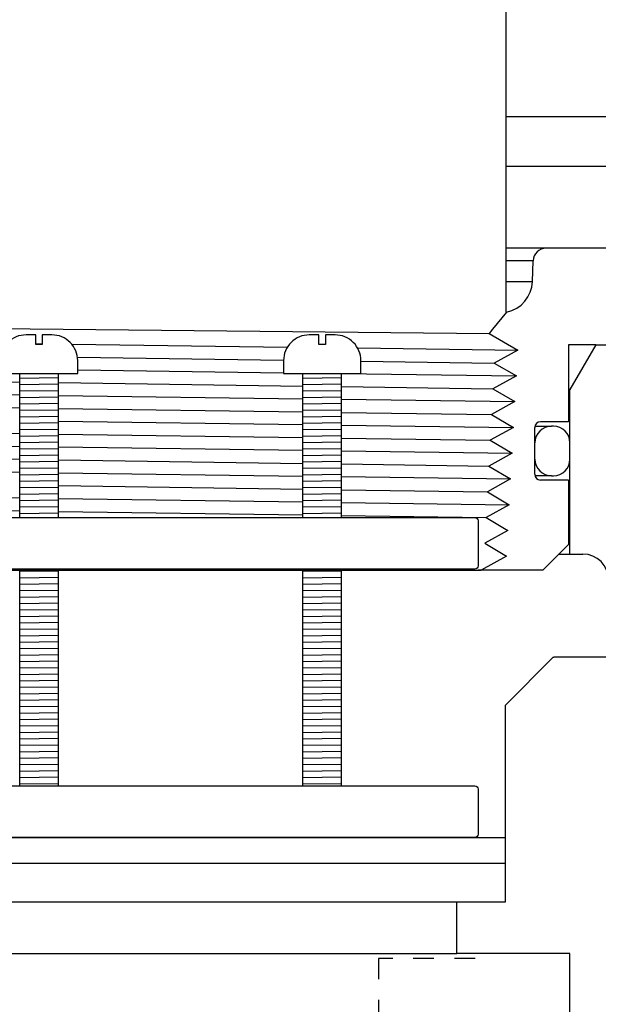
# Model space of a CAD drawing. Extents: x -285 to 5863, y 308 to 3178.
# Tile 355 of 622: x 1795 to 1797.81, y 969.51 to 974.29. Entities that reach past the tile are written whole.
import ezdxf

# ---------------------------------------------------------------- set-up
doc = ezdxf.new("R2010")
doc.units = 0
doc.header["$MEASUREMENT"] = 0
doc.header["$PDSIZE"] = 1
doc.linetypes.add('HIDDEN5', pattern=[0.05, 0.025, -0.025])
doc.layers.get('DEFPOINTS').update_dxf_attribs({"linetype": 'CONTINUOUS'})
for name, color, linetype in [('DIM', 3, 'CONTINUOUS'), ('FILL-TUBE', 1, 'CONTINUOUS'), ('GALV-4', 4, 'CONTINUOUS'), ('JACK-SCREW', 2, 'CONTINUOUS'), ('SPILL-BUCKET', 1, 'CONTINUOUS')]:
    doc.layers.add(name, color=color, linetype=linetype)
doc.styles.add('SIMPLEX', font='simplex')
doc.dimstyles.new('DIM64', dxfattribs={"dimscale": 64, "dimtxt": 0.09375, "dimasz": 0.09375, "dimexe": 0.0625, "dimexo": 0.0625, "dimgap": 0.046875, "dimtad": 1, "dimdec": 4, "dimzin": 3, "dimdsep": 46, "dimlunit": 4, "dimtxsty": 'SIMPLEX', "dimcen": 0, "dimclrd": 256, "dimclre": 256, "dimclrt": 256, "dimadec": 0, "dimazin": 0, "dimtfac": 1, "dimtdec": 4, "dimtmove": 0, "dimatfit": 3, "dimfxl": 1, "dimfrac": 2, "dimtolj": 1, "dimtzin": 0, "dimarcsym": 0})

# ---------------------------------------------------------------- blocks, each defined once
blk = doc.blocks.new('*D13')
at = {"layer": 'DEFPOINTS', "color": 0, "transparency": 16777216}
for p in [(1368.5472, 978.296), (2031.7725, 978.0147), (1368.5472, 700.5233)]:
    blk.add_point(p, dxfattribs=at)
at = {"layer": 'DIM', "lineweight": -2, "transparency": 16777216}
for p, q in [((1368.5472, 974.296), (1368.5472, 696.5233)), ((2031.7725, 974.0147), (2031.7725, 696.5233)), ((2025.7725, 700.5233), (1374.5472, 700.5233))]:
    blk.add_line(p, q, dxfattribs=at)
at = {"layer": 'DIM', "transparency": 16777216}
for points in [[(1374.5472, 701.5233), (1374.5472, 699.5233), (1368.5472, 700.5233)], [(2025.7725, 701.5233), (2025.7725, 699.5233), (2031.7725, 700.5233)]]:
    blk.add_solid(points, dxfattribs=at)
at = {"layer": 'DIM', "transparency": 16777216, "insert": (1700.1599, 708.0947), "char_height": 6, "attachment_point": 5, "style": 'SIMPLEX'}
blk.add_mtext('\\A1;55\'-3 1/4" (F.V. TANK SLAB)', dxfattribs=at)

msp = doc.modelspace()

# ---------------------------------------------------------------- linework, layer by layer
at = {"layer": 'FILL-TUBE', "color": 1, "linetype": 'HIDDEN5'}
msp.add_lwpolyline([(1797.2124, 969.73364), (1796.74309, 969.73364), (1796.74309, 923.08497)], dxfattribs=at)
at = {"layer": 'GALV-4'}
msp.add_line((1797.36127, 974.36946), (1797.36127, 972.86965), dxfattribs=at)
at = {"layer": 'GALV-4', "linetype": 'Continuous'}
for p, q in [((1797.36479, 972.86965), (1797.29634, 972.78599)), ((1797.29634, 972.78599), (1797.27966, 972.7656)), ((1797.27967, 972.7656), (1797.41918, 972.6847)), ((1797.41918, 972.6847), (1797.30483, 972.62225)), ((1797.30483, 972.62225), (1797.41222, 972.55979)), ((1797.41222, 972.55979), (1797.29821, 972.49733)), ((1797.29821, 972.49733), (1797.40527, 972.43487)), ((1797.40527, 972.43487), (1797.29158, 972.37242)), ((1797.29158, 972.37242), (1797.39831, 972.30996)), ((1797.39831, 972.30996), (1797.28496, 972.2475)), ((1797.28496, 972.2475), (1797.39135, 972.18504)), ((1797.39135, 972.18504), (1797.27834, 972.12259)), ((1797.27834, 972.12259), (1797.38439, 972.06013)), ((1797.38439, 972.06013), (1797.27172, 971.99767)), ((1797.27172, 971.99767), (1797.37744, 971.93522)), ((1797.37744, 971.93522), (1797.2651, 971.87276)), ((1797.2651, 971.87276), (1797.37048, 971.8103)), ((1797.37048, 971.8103), (1797.25847, 971.74784)), ((1797.25847, 971.74784), (1797.36352, 971.68539)), ((1797.36352, 971.68539), (1797.24198, 971.61741)), ((1792.85323, 971.61741), (1797.24198, 971.61741))]:
    msp.add_line(p, q, dxfattribs=at)
at = {"layer": 'GALV-4', "color": 7, "linetype": 'Continuous'}
for p, q in [((1792.90778, 972.80962), (1797.27966, 972.7656)), ((1795.08158, 972.71631), (1795.11283, 972.71589)), ((1795.25562, 972.71396), (1796.30186, 972.69981)), ((1796.64188, 972.69521), (1797.41918, 972.6847)), ((1795.28352, 972.651), (1796.28305, 972.63678)), ((1796.65801, 972.63145), (1797.30483, 972.62225)), ((1795.28471, 972.58864), (1796.28301, 972.5751)), ((1793.81765, 972.54699), (1795.00346, 972.53007)), ((1796.56398, 972.57129), (1797.41222, 972.55979)), ((1795.19096, 972.5274), (1796.37676, 972.51048)), ((1796.56426, 972.5078), (1797.29821, 972.49733)), ((1793.81765, 972.48368), (1795.00346, 972.46755)), ((1795.19096, 972.465), (1796.37676, 972.44886)), ((1796.56426, 972.44631), (1797.40527, 972.43487)), ((1793.81765, 972.42214), (1795.00346, 972.40516)), ((1795.19096, 972.40248), (1796.37676, 972.38551)), ((1796.56426, 972.38283), (1797.29158, 972.37242)), ((1793.81765, 972.29728), (1795.00346, 972.28025)), ((1795.19096, 972.34008), (1796.37676, 972.3239)), ((1796.56426, 972.32134), (1797.39831, 972.30996)), ((1795.19096, 972.27756), (1796.37676, 972.26054)), ((1796.56426, 972.25785), (1797.28496, 972.2475)), ((1793.81765, 972.23395), (1795.00346, 972.21773)), ((1795.19096, 972.21516), (1796.37676, 972.19893)), ((1793.81765, 972.17242), (1795.00346, 972.15534)), ((1795.19096, 972.15265), (1796.37676, 972.13557)), ((1796.56426, 972.19636), (1797.39135, 972.18504)), ((1793.81765, 972.10909), (1795.00346, 972.09282)), ((1796.56426, 972.13287), (1797.27834, 972.12259)), ((1795.19096, 972.09024), (1796.37676, 972.07396)), ((1796.56426, 972.07139), (1797.38439, 972.06013)), ((1795.19096, 972.02773), (1796.37676, 972.0106)), ((1796.56426, 972.00789), (1797.27172, 971.99767)), ((1793.81765, 971.98423), (1795.00346, 971.96791)), ((1795.19096, 971.96532), (1796.37676, 971.94899)), ((1793.81765, 971.92271), (1795.00346, 971.90553)), ((1796.56426, 971.94641), (1797.37744, 971.93522)), ((1795.19096, 971.90281), (1796.37676, 971.88563)), ((1796.56426, 971.88291), (1797.2651, 971.87276))]:
    msp.add_line(p, q, dxfattribs=at)
at = {"layer": 'JACK-SCREW'}
for p, q in [((1795.00346, 971.87265), (1795.00346, 972.57129)), ((1795.19096, 971.87265), (1795.19096, 972.57129)), ((1796.37676, 971.87265), (1796.37676, 972.57129)), ((1796.56426, 971.87265), (1796.56426, 972.57129)), ((1795.00346, 970.57129), (1795.00346, 971.62265)), ((1795.19096, 970.57129), (1795.19096, 971.62265)), ((1796.37676, 970.57129), (1796.37676, 971.62265)), ((1796.56426, 970.57129), (1796.56426, 971.62265))]:
    msp.add_line(p, q, dxfattribs=at)
for points in [[(1794.90971, 972.63379), (1794.90971, 972.57129), (1795.28471, 972.57129), (1795.28471, 972.63379, 0.4142136), (1795.15971, 972.75879), (1795.11283, 972.75879), (1795.11283, 972.71192), (1795.08158, 972.71192), (1795.08158, 972.75879), (1795.03471, 972.75879, 0.4142136)], [(1796.28301, 972.63379), (1796.28301, 972.57129), (1796.65801, 972.57129), (1796.65801, 972.63379, 0.4142136), (1796.53301, 972.75879), (1796.48613, 972.75879), (1796.48613, 972.71192), (1796.45488, 972.71192), (1796.45488, 972.75879), (1796.40801, 972.75879, 0.4142136)]]:
    msp.add_lwpolyline(points, format="xyb", close=True, dxfattribs=at)
at = {"layer": 'JACK-SCREW', "color": 2, "linetype": 'Continuous'}
msp.add_lwpolyline([(1792.96739, 971.63827), (1792.96739, 971.85702, -0.4142136), (1792.98301, 971.87265), (1797.2114, 971.87265, -0.4142136), (1797.22703, 971.85702), (1797.22703, 971.63827, -0.4142136), (1797.2114, 971.62265), (1792.98301, 971.62265, -0.4142136)], format="xyb", close=True, dxfattribs=at)
msp.add_lwpolyline([(1794.27971, 970.57129), (1797.2114, 970.57129, -0.4142136), (1797.22703, 970.55567), (1797.22703, 970.33692, -0.4142136), (1797.2114, 970.32129), (1794.27971, 970.32129)], format="xyb", dxfattribs=at)
at = {"layer": 'SPILL-BUCKET', "color": 7, "linetype": 'Continuous'}
for p, q in [((1798.52593, 973.81724), (1797.36127, 973.81724)), ((1798.52593, 973.57613), (1797.36127, 973.57613)), ((1797.49345, 973.11856), (1797.36127, 973.11856)), ((1797.36127, 973.01724), (1797.48991, 973.01724)), ((1795.19096, 972.55054), (1795.00346, 972.54787)), ((1796.56426, 972.55054), (1796.37676, 972.54787)), ((1795.19096, 972.51929), (1795.00346, 972.51662)), ((1795.19096, 972.48803), (1795.00346, 972.48537)), ((1796.56426, 972.51929), (1796.37676, 972.51662)), ((1796.56426, 972.48803), (1796.37676, 972.48537)), ((1795.19096, 972.45678), (1795.00346, 972.45411)), ((1796.56426, 972.45678), (1796.37676, 972.45411)), ((1795.19096, 972.42553), (1795.00346, 972.42286)), ((1795.19096, 972.39427), (1795.00346, 972.39161)), ((1796.56426, 972.42553), (1796.37676, 972.42286)), ((1796.56426, 972.39427), (1796.37676, 972.39161)), ((1795.19096, 972.36302), (1795.00346, 972.36035)), ((1796.56426, 972.36302), (1796.37676, 972.36035)), ((1795.19096, 972.33177), (1795.00346, 972.3291)), ((1795.19096, 972.30051), (1795.00346, 972.29785)), ((1796.56426, 972.33177), (1796.37676, 972.3291)), ((1796.56426, 972.30051), (1796.37676, 972.29785)), ((1797.57313, 972.31568), (1797.58209, 972.31568)), ((1797.59208, 972.31568), (1797.58209, 972.31568)), ((1795.19096, 972.26926), (1795.00346, 972.26659)), ((1796.56426, 972.26926), (1796.37676, 972.26659)), ((1795.19096, 972.23801), (1795.00346, 972.23534)), ((1795.19096, 972.20675), (1795.00346, 972.20409)), ((1796.56426, 972.23801), (1796.37676, 972.23534)), ((1796.56426, 972.20675), (1796.37676, 972.20409)), ((1797.50189, 972.23573), (1797.50114, 972.23573)), ((1797.50214, 972.23573), (1797.50189, 972.23573)), ((1797.50214, 972.15579), (1797.50214, 972.23573)), ((1797.67202, 972.15579), (1797.67202, 972.23573)), ((1795.19096, 972.1755), (1795.00346, 972.17283)), ((1796.56426, 972.1755), (1796.37676, 972.17283)), ((1797.50114, 972.15579), (1797.50189, 972.15579)), ((1797.50189, 972.15579), (1797.50214, 972.15579)), ((1795.19096, 972.14425), (1795.00346, 972.14158)), ((1795.19096, 972.113), (1795.00346, 972.11033)), ((1796.56426, 972.14425), (1796.37676, 972.14158)), ((1796.56426, 972.113), (1796.37676, 972.11033)), ((1795.19096, 972.08174), (1795.00346, 972.07907)), ((1796.56426, 972.08174), (1796.37676, 972.07907)), ((1797.58209, 972.07584), (1797.59208, 972.07584)), ((1795.19096, 972.05049), (1795.00346, 972.04782)), ((1795.19096, 972.01924), (1795.00346, 972.01657)), ((1796.56426, 972.05049), (1796.37676, 972.04782)), ((1796.56426, 972.01924), (1796.37676, 972.01657)), ((1795.19096, 971.98798), (1795.00346, 971.98532)), ((1796.56426, 971.98798), (1796.37676, 971.98532)), ((1795.19096, 971.95673), (1795.00346, 971.95406)), ((1795.19096, 971.92548), (1795.00346, 971.92281)), ((1796.56426, 971.95673), (1796.37676, 971.95406)), ((1796.56426, 971.92548), (1796.37676, 971.92281)), ((1795.19096, 971.89422), (1795.00346, 971.89156)), ((1796.56426, 971.89422), (1796.37676, 971.89156)), ((1795.19096, 971.61294), (1795.00346, 971.61028)), ((1795.19096, 971.58169), (1795.00346, 971.57902)), ((1796.56426, 971.61294), (1796.37676, 971.61028)), ((1796.56426, 971.58169), (1796.37676, 971.57902)), ((1795.19096, 971.55044), (1795.00346, 971.54777)), ((1796.56426, 971.55044), (1796.37676, 971.54777)), ((1795.19096, 971.51919), (1795.00346, 971.51652)), ((1795.19096, 971.48793), (1795.00346, 971.48526)), ((1796.56426, 971.51919), (1796.37676, 971.51652)), ((1796.56426, 971.48793), (1796.37676, 971.48526)), ((1795.19096, 971.45668), (1795.00346, 971.45401)), ((1796.56426, 971.45668), (1796.37676, 971.45401)), ((1795.19096, 971.42543), (1795.00346, 971.42276)), ((1795.19096, 971.39417), (1795.00346, 971.39151)), ((1796.56426, 971.42543), (1796.37676, 971.42276)), ((1796.56426, 971.39417), (1796.37676, 971.39151)), ((1795.19096, 971.36292), (1795.00346, 971.36025)), ((1796.56426, 971.36292), (1796.37676, 971.36025)), ((1795.19096, 971.33167), (1795.00346, 971.329)), ((1795.19096, 971.30041), (1795.00346, 971.29775)), ((1796.56426, 971.33167), (1796.37676, 971.329)), ((1796.56426, 971.30041), (1796.37676, 971.29775)), ((1795.19096, 971.26916), (1795.00346, 971.26649)), ((1796.56426, 971.26916), (1796.37676, 971.26649)), ((1795.19096, 971.23791), (1795.00346, 971.23524)), ((1795.19096, 971.20665), (1795.00346, 971.20399)), ((1796.56426, 971.23791), (1796.37676, 971.23524)), ((1796.56426, 971.20665), (1796.37676, 971.20399)), ((1795.19096, 971.1754), (1795.00346, 971.17273)), ((1796.56426, 971.1754), (1796.37676, 971.17273)), ((1795.19096, 971.14415), (1795.00346, 971.14148)), ((1795.19096, 971.11289), (1795.00346, 971.11023)), ((1796.56426, 971.14415), (1796.37676, 971.14148)), ((1796.56426, 971.11289), (1796.37676, 971.11023)), ((1795.19096, 971.08164), (1795.00346, 971.07897)), ((1796.56426, 971.08164), (1796.37676, 971.07897)), ((1795.19096, 971.05039), (1795.00346, 971.04772)), ((1795.19096, 971.01913), (1795.00346, 971.01647)), ((1796.56426, 971.05039), (1796.37676, 971.04772)), ((1796.56426, 971.01913), (1796.37676, 971.01647)), ((1795.19096, 970.98788), (1795.00346, 970.98521)), ((1795.19096, 970.95663), (1795.00346, 970.95396)), ((1796.56426, 970.98788), (1796.37676, 970.98521)), ((1796.56426, 970.95663), (1796.37676, 970.95396)), ((1795.19096, 970.92538), (1795.00346, 970.92271)), ((1796.56426, 970.92538), (1796.37676, 970.92271)), ((1795.19096, 970.89412), (1795.00346, 970.89145)), ((1795.19096, 970.86287), (1795.00346, 970.8602)), ((1796.56426, 970.89412), (1796.37676, 970.89145)), ((1796.56426, 970.86287), (1796.37676, 970.8602)), ((1795.19096, 970.83162), (1795.00346, 970.82895)), ((1796.56426, 970.83162), (1796.37676, 970.82895)), ((1795.19096, 970.80036), (1795.00346, 970.7977)), ((1795.19096, 970.76911), (1795.00346, 970.76644)), ((1796.56426, 970.80036), (1796.37676, 970.7977)), ((1796.56426, 970.76911), (1796.37676, 970.76644)), ((1795.19096, 970.73786), (1795.00346, 970.73519)), ((1796.56426, 970.73786), (1796.37676, 970.73519)), ((1795.19096, 970.7066), (1795.00346, 970.70394)), ((1795.19096, 970.67535), (1795.00346, 970.67268)), ((1796.56426, 970.7066), (1796.37676, 970.70394)), ((1796.56426, 970.67535), (1796.37676, 970.67268)), ((1795.19096, 970.6441), (1795.00346, 970.64143)), ((1796.56426, 970.6441), (1796.37676, 970.64143)), ((1795.19096, 970.61284), (1795.00346, 970.61018)), ((1795.19096, 970.58159), (1795.00346, 970.57892)), ((1796.56426, 970.61284), (1796.37676, 970.61018)), ((1796.56426, 970.58159), (1796.37676, 970.57892))]:
    msp.add_line(p, q, dxfattribs=at)
at = {"layer": 'SPILL-BUCKET', "linetype": 'Continuous'}
for p, q in [((1797.55587, 973.17884), (1797.36127, 973.17884)), ((1797.84666, 973.17884), (1797.55587, 973.17884)), ((1797.48991, 973.01725), (1797.49345, 973.11856)), ((1797.36479, 972.86965), (1797.36127, 972.86965)), ((1797.79694, 972.71041), (1797.66553, 972.71041)), ((1797.66553, 972.71041), (1797.66553, 972.33741)), ((1797.79694, 972.71041), (1797.67202, 972.49405)), ((1797.79694, 972.71041), (1798.51955, 972.71041)), ((1797.6704, 972.49405), (1797.66552, 972.49405)), ((1797.67202, 972.49405), (1797.6704, 972.49405)), ((1797.67202, 971.69535), (1797.67202, 972.49405)), ((1797.50114, 972.08249), (1797.50114, 972.30953)), ((1797.50185, 972.31568), (1797.54632, 972.31568)), ((1797.66553, 972.33741), (1797.52902, 972.33741)), ((1797.54632, 972.31568), (1797.57313, 972.31568)), ((1797.54634, 972.07584), (1797.50191, 972.07584)), ((1797.66553, 972.05461), (1797.52902, 972.05461)), ((1797.57313, 972.07584), (1797.54634, 972.07584)), ((1797.58209, 972.07584), (1797.57313, 972.07584)), ((1797.66553, 972.05461), (1797.66553, 971.74232)), ((1797.54061, 971.61741), (1797.66553, 971.74232)), ((1797.61856, 971.69535), (1797.64822, 971.69535)), ((1797.64822, 971.69535), (1797.66606, 971.69535)), ((1797.66606, 971.69535), (1797.67202, 971.69535)), ((1797.67202, 971.69535), (1797.73448, 971.69535)), ((1797.54061, 971.61741), (1797.22703, 971.61741)), ((1797.35775, 970.96148), (1797.59025, 971.19569)), ((1797.59025, 971.19569), (1797.59303, 971.19569)), ((1797.59303, 971.19569), (1797.59395, 971.19569)), ((1797.85939, 971.19569), (1797.59395, 971.19569)), ((1797.35775, 970.96148), (1797.35775, 970.19638)), ((1794.27971, 970.32129), (1797.35773, 970.32129)), ((1794.10429, 970.19638), (1795.10491, 970.19638)), ((1795.10491, 970.19638), (1797.34466, 970.19638)), ((1797.34466, 970.19638), (1797.35775, 970.19638)), ((1797.35974, 970.00901), (1797.35974, 970.19638)), ((1797.1229, 969.75752), (1797.1229, 970.00901))]:
    msp.add_line(p, q, dxfattribs=at)
at = {"layer": 'SPILL-BUCKET'}
for p, q in [((1792.86281, 970.00901), (1797.35974, 970.00901)), ((1793.09965, 969.75752), (1797.1229, 969.75752))]:
    msp.add_line(p, q, dxfattribs=at)
at = {"layer": 'SPILL-BUCKET', "color": 1, "linetype": 'Continuous'}
for p, q in [((1797.67202, 969.75752), (1797.1229, 969.75752)), ((1797.67202, 968.54991), (1797.67202, 969.75752))]:
    msp.add_line(p, q, dxfattribs=at)
at = {"layer": 'SPILL-BUCKET', "linetype": 'Continuous'}
for centre, radius, start, end in [((1797.55587, 973.11638), 0.06246, 90, 178), ((1797.33387, 973.0227), 0.15614, 281.42273, 358), ((1797.52902, 972.30953), 0.02788, 90, 180), ((1797.52902, 972.08249), 0.02788, 180, 270), ((1797.73448, 971.57044), 0.12491, 0, 90)]:
    msp.add_arc(centre, radius, start, end, dxfattribs=at)
at = {"layer": 'SPILL-BUCKET', "color": 7, "linetype": 'Continuous'}
for centre, start, end in [((1797.58209, 972.23573), 90, 180), ((1797.59208, 972.23573), 0, 90), ((1797.58209, 972.15579), 180, 270), ((1797.59208, 972.15579), 270, 0)]:
    msp.add_arc(centre, 0.07995, start, end, dxfattribs=at)

# ---------------------------------------------------------------- dimensions: what is measured, and where the dimension line sits
at = {"layer": 'DIM'}
dim = msp.add_linear_dim(base=(1368.54722, 700.52328), p1=(2031.77254, 978.01471), p2=(1368.54722, 978.29596), angle=180, text='<> (F.V. TANK SLAB)', dimstyle='DIM64', dxfattribs=at)
dim.commit()
dim.dimension.update_dxf_attribs({"geometry": '*D13', "text_midpoint": (1700.15988, 708.09471)})

doc.saveas('drawing.dxf')
